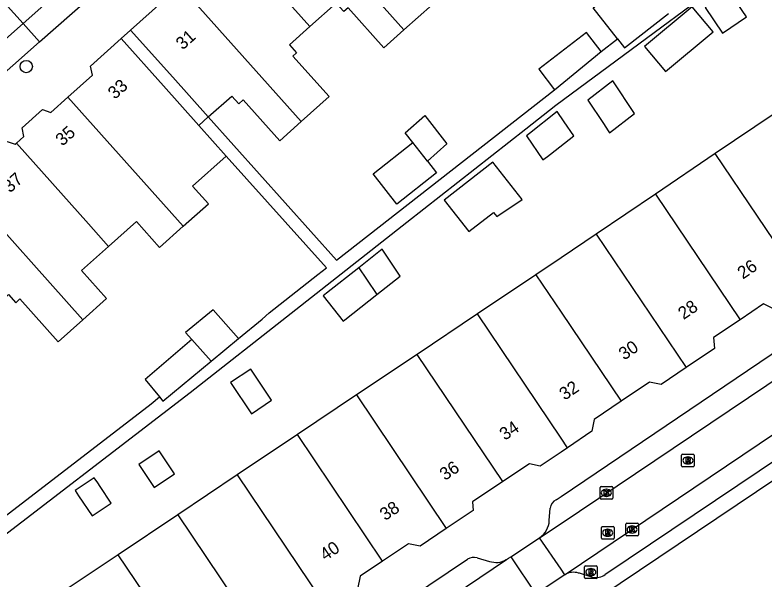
# Model space of a CAD drawing. Extents: x 159961 to 160856, y 382704 to 383353.
# Drawn here: x 160456.8 to 160516.1, y 382925.1 to 382969.7 of the extents above; entities that cross this region are included whole.
import ezdxf

# ---------------------------------------------------------------- set-up
doc = ezdxf.new("R2010")
doc.units = 0
for name, color, linetype in [('IMGEO_Boom', 7, 'Continuous'), ('IMGEO_Kolk', 7, 'Continuous'), ('IMGEO_Pand', 7, 'Continuous'), ('IMGEO_Pand_nummerreeks', 7, 'Continuous'), ('IMGEO_Pand_overbouw', 7, 'Continuous'), ('IMGEO_Parkeervlak_open', 7, 'Continuous'), ('IMGEO_Rijbaan_lokaal_open', 7, 'Continuous'), ('IMGEO_Rioolput', 7, 'Continuous'), ('IMGEO_Voetpad_open', 7, 'Continuous')]:
    doc.layers.add(name, color=color, linetype=linetype)

msp = doc.modelspace()

# ---------------------------------------------------------------- linework, layer by layer
at = {"layer": 'IMGEO_Boom'}
msp.add_circle((160457.703, 382965.613), 0.489, dxfattribs=at)
at = {"layer": 'IMGEO_Kolk'}
for p, q in [((160503.085, 382931.483), (160503.085, 382932.335)), ((160503.16, 382932.409), (160504.012, 382932.409)), ((160504.086, 382932.335), (160504.086, 382931.483)), ((160503.596, 382931.629), (160503.571, 382931.629)), ((160503.573, 382932.189), (160503.598, 382932.189)), ((160504.012, 382931.409), (160503.16, 382931.409)), ((160505.117, 382928.59), (160505.117, 382929.442)), ((160505.192, 382929.516), (160506.044, 382929.516)), ((160505.605, 382929.296), (160505.63, 382929.296)), ((160506.118, 382929.442), (160506.118, 382928.59)), ((160505.628, 382928.736), (160505.603, 382928.736)), ((160506.044, 382928.516), (160505.192, 382928.516))]:
    msp.add_line(p, q, dxfattribs=at)
for points in [[(160503.085, 382931.483), (160503.085, 382932.335)], [(160503.16, 382932.409), (160504.012, 382932.409)], [(160504.086, 382932.335), (160504.086, 382931.483)], [(160503.406, 382932.109), (160503.529, 382932.109), (160503.529, 382931.958), (160503.659, 382932.109), (160503.823, 382932.109), (160503.677, 382931.958), (160503.83, 382931.709), (160503.678, 382931.709), (160503.593, 382931.873), (160503.529, 382931.806), (160503.529, 382931.709), (160503.406, 382931.709), (160503.406, 382932.109)], [(160504.012, 382931.409), (160503.16, 382931.409)], [(160505.117, 382928.59), (160505.117, 382929.442)], [(160505.192, 382929.516), (160506.044, 382929.516)], [(160506.118, 382929.442), (160506.118, 382928.59)], [(160505.438, 382929.216), (160505.561, 382929.216), (160505.561, 382929.065), (160505.691, 382929.216), (160505.855, 382929.216), (160505.709, 382929.065), (160505.862, 382928.816), (160505.71, 382928.816), (160505.625, 382928.98), (160505.561, 382928.913), (160505.561, 382928.816), (160505.438, 382928.816), (160505.438, 382929.216)], [(160506.044, 382928.516), (160505.192, 382928.516)]]:
    msp.add_lwpolyline(points, dxfattribs=at)
for centre, start, end in [((160503.162, 382932.333), 91.55205, 178.44795), ((160503.162, 382932.333), 91.55205, 178.44795), ((160504.01, 382932.333), 1.55205, 88.44795), ((160504.01, 382932.333), 1.55205, 88.44795), ((160503.162, 382931.485), 181.55205, 268.44795), ((160503.162, 382931.485), 181.55205, 268.44795), ((160504.01, 382931.485), 271.55205, 358.44795), ((160504.01, 382931.485), 271.55205, 358.44795), ((160505.194, 382929.44), 91.55205, 178.44795), ((160505.194, 382929.44), 91.55205, 178.44795), ((160506.042, 382929.44), 1.55205, 88.44795), ((160506.042, 382929.44), 1.55205, 88.44795), ((160505.194, 382928.592), 181.55205, 268.44795), ((160505.194, 382928.592), 181.55205, 268.44795), ((160506.042, 382928.592), 271.55205, 358.44795), ((160506.042, 382928.592), 271.55205, 358.44795)]:
    msp.add_arc(centre, 0.0765, start, end, dxfattribs=at)
for centre, major_axis, ratio, start_param, end_param in [((160503.572, 382931.909), (-0.387, 0.002), 0.722429, 4.712389, 7.853982), ((160503.597, 382931.909), (-0.39, 0.002), 0.717154, 1.570796, 4.712389), ((160505.604, 382929.016), (-0.387, 0.002), 0.722429, 4.712389, 7.853982), ((160505.629, 382929.016), (-0.39, 0.002), 0.717154, 1.570796, 4.712389)]:
    msp.add_ellipse(centre, major_axis=major_axis, ratio=ratio, start_param=start_param, end_param=end_param, dxfattribs=at)
at = {"layer": 'IMGEO_Pand'}
for points in [[(160478.44, 382978.737), (160487.574, 382968.506)], [(160487.574, 382968.506), (160489.821, 382970.511), (160486.947, 382973.73), (160487.156, 382973.916), (160486.674, 382974.456), (160488.436, 382976.029)], [(160480.138, 382968.774), (160474.412, 382975.186)], [(160504.459, 382967.804), (160502.532, 382970.266), (160505.796, 382972.82)], [(160479.456, 382961.276), (160470.326, 382971.501)], [(160511.408, 382970.271), (160512.76, 382968.259), (160514.665, 382969.538), (160513.2, 382971.718), (160511.408, 382970.271)], [(160465.957, 382968.489), (160468.391, 382970.668)], [(160487.574, 382968.506), (160485.983, 382967.086), (160483.151, 382970.259), (160482.814, 382969.958), (160482.216, 382970.628), (160480.138, 382968.774)], [(160512.028, 382968.362), (160510.373, 382970.341), (160506.602, 382967.187), (160508.257, 382965.208), (160512.028, 382968.362)], [(160504.459, 382967.804), (160505.019, 382967.088), (160508.489, 382969.804)], [(160465.957, 382968.489), (160469.292, 382964.764), (160472.101, 382961.628)], [(160480.138, 382968.774), (160478.509, 382967.32), (160479.069, 382966.692), (160478.791, 382966.444), (160481.653, 382963.236), (160479.456, 382961.276)], [(160460.997, 382963.196), (160462.94, 382964.93), (160462.79, 382965.653), (160465.212, 382967.821)], [(160473.524, 382958.538), (160471.355, 382960.96), (160468.547, 382964.096), (160465.212, 382967.821)], [(160503.178, 382966.801), (160502.007, 382968.315), (160498.235, 382965.396), (160499.488, 382963.776)], [(160499.488, 382963.776), (160503.178, 382966.801)], [(160503.35, 382961.097), (160503.726, 382960.532), (160503.837, 382960.365), (160505.797, 382961.911), (160504.082, 382964.487), (160502.122, 382962.942), (160503.35, 382961.097)], [(160456.924, 382959.56), (160457.522, 382960.093), (160457.381, 382960.769), (160458.988, 382962.204), (160459.643, 382961.988), (160460.997, 382963.196)], [(160460.997, 382963.196), (160470.116, 382952.983)], [(160472.101, 382961.628), (160473.956, 382963.283), (160474.502, 382962.671), (160474.86, 382962.99), (160477.749, 382959.752), (160479.456, 382961.276)], [(160497.273, 382960.127), (160498.571, 382958.225), (160498.925, 382958.503), (160499.171, 382958.696), (160501.005, 382960.137), (160500.253, 382961.238), (160499.69, 382962.063), (160497.504, 382960.312), (160497.273, 382960.127)], [(160516.845, 382961.877), (160512.198, 382958.735)], [(160488.274, 382959.597), (160487.676, 382960.359), (160489.227, 382961.735), (160490.977, 382959.506), (160489.426, 382958.13)], [(160452.888, 382955.973), (160454.715, 382957.604), (160454.579, 382958.257), (160456.185, 382959.69), (160456.831, 382959.477), (160456.924, 382959.56)], [(160456.924, 382959.56), (160462.632, 382953.169), (160464.213, 382951.398)], [(160489.426, 382958.13), (160490.155, 382957.202), (160487.024, 382954.743), (160485.144, 382957.137), (160488.274, 382959.597)], [(160489.426, 382958.13), (160488.274, 382959.597)], [(160470.116, 382952.983), (160472.108, 382954.76), (160470.862, 382956.155), (160473.524, 382958.538)], [(160512.198, 382958.735), (160507.464, 382955.534)], [(160518.875, 382948.825), (160512.198, 382958.735)], [(160490.752, 382955.048), (160492.699, 382952.56), (160494.649, 382954.086), (160494.915, 382953.746), (160496.926, 382955.093), (160494.602, 382958.062), (160490.752, 382955.048)], [(160462.169, 382945.579), (160452.888, 382955.973)], [(160507.464, 382955.534), (160502.775, 382952.364)], [(160507.464, 382955.534), (160514.157, 382945.601)], [(160464.213, 382951.398), (160466.41, 382953.358), (160468.24, 382951.308), (160470.116, 382952.983)], [(160502.775, 382952.364), (160500, 382950.488), (160498.001, 382949.149)], [(160502.775, 382952.364), (160509.886, 382941.81)], [(160464.213, 382951.398), (160462.075, 382949.49), (160464.059, 382947.267), (160462.169, 382945.579)], [(160485.425, 382947.591), (160487.282, 382949.05), (160486.493, 382950.221), (160485.858, 382951.163), (160484.005, 382949.698)], [(160484.005, 382949.698), (160481.46, 382947.687), (160481.327, 382947.582), (160481.196, 382947.479), (160482.756, 382945.494), (160482.887, 382945.597), (160485.425, 382947.591)], [(160484.005, 382949.698), (160484.611, 382948.799), (160485.425, 382947.591)], [(160498.001, 382949.149), (160493.386, 382946.056)], [(160498.001, 382949.149), (160500, 382946.182), (160504.741, 382939.146)], [(160518.472, 382947.644), (160516.743, 382946.482), (160516.004, 382946.843), (160514.157, 382945.601)], [(160454.364, 382945.855), (160456.294, 382947.578), (160456.865, 382946.939), (160457.199, 382947.236), (160460.226, 382943.845), (160462.169, 382945.579)], [(160474.494, 382944.108), (160472.474, 382946.37), (160470.302, 382944.579), (160470.785, 382944.038)], [(160493.386, 382946.056), (160488.614, 382942.859)], [(160500.513, 382935.48), (160500, 382936.241), (160493.386, 382946.056)], [(160514.157, 382945.601), (160512.069, 382944.198), (160512.129, 382943.318), (160509.886, 382941.81)], [(160472.322, 382942.317), (160474.494, 382944.108)], [(160470.785, 382944.038), (160467.097, 382940.872), (160468.237, 382939.489)], [(160472.322, 382942.317), (160470.785, 382944.038)], [(160468.237, 382939.489), (160468.502, 382939.168), (160472.322, 382942.317)], [(160488.614, 382942.859), (160483.819, 382939.646)], [(160495.395, 382932.797), (160488.614, 382942.859)], [(160473.863, 382940.626), (160475.514, 382938.161), (160477.103, 382939.225), (160475.451, 382941.69), (160473.863, 382940.626)], [(160509.886, 382941.81), (160507.91, 382940.481), (160506.994, 382940.661), (160504.741, 382939.146)], [(160483.819, 382939.646), (160479.142, 382936.513)], [(160483.819, 382939.646), (160490.925, 382929.101)], [(160504.741, 382939.146), (160502.622, 382937.721), (160502.436, 382936.774), (160500.513, 382935.48)], [(160479.142, 382936.513), (160474.384, 382933.325)], [(160485.877, 382926.518), (160479.142, 382936.513)], [(160466.605, 382934.161), (160467.83, 382932.344), (160469.429, 382933.422), (160468.204, 382935.239), (160466.605, 382934.161)], [(160500.513, 382935.48), (160500, 382935.135), (160498.36, 382934.032), (160497.494, 382934.203), (160495.395, 382932.797)], [(160461.561, 382932.092), (160461.838, 382931.68), (160462.915, 382930.082), (160464.429, 382931.096), (160463.536, 382932.42), (160463.352, 382932.694), (160463.075, 382933.106), (160461.561, 382932.092)], [(160474.384, 382933.325), (160469.677, 382930.171)], [(160474.384, 382933.325), (160481.11, 382923.342)], [(160495.395, 382932.797), (160493, 382931.192), (160493.045, 382930.522), (160490.925, 382929.101)], [(160469.677, 382930.171), (160464.977, 382927.022)], [(160469.677, 382930.171), (160476.442, 382920.132)], [(160490.925, 382929.101), (160488.845, 382927.708), (160487.923, 382927.89), (160485.877, 382926.518)], [(160464.977, 382927.022), (160460.225, 382923.839)], [(160471.767, 382916.945), (160464.977, 382927.022)], [(160485.877, 382926.518), (160484.105, 382925.331), (160483.9, 382924.296), (160482.493, 382923.354), (160481.438, 382923.562), (160481.11, 382923.342)]]:
    msp.add_lwpolyline(points, dxfattribs=at)
at = {"layer": 'IMGEO_Pand_overbouw'}
msp.add_lwpolyline([(160465.957, 382968.489), (160465.212, 382967.821), (160468.547, 382964.096), (160471.355, 382960.96), (160472.101, 382961.628), (160469.292, 382964.764)], close=True, dxfattribs=at)
at = {"layer": 'IMGEO_Parkeervlak_open'}
msp.add_lwpolyline([(160457.445, 382969.027), (160458.756, 382967.571)], dxfattribs=at)
at = {"layer": 'IMGEO_Rijbaan_lokaal_open'}
for points in [[(160464.19, 382975.008), (160462.821, 382973.793), (160457.445, 382969.027)], [(160454.98, 382971.761), (160457.445, 382969.027)], [(160457.445, 382969.027), (160410.637, 382927.449)], [(160498.302, 382928.357), (160500, 382929.498), (160525.122, 382946.379)], [(160500.312, 382925.449), (160527.135, 382943.495)], [(160496.024, 382926.864), (160498.302, 382928.357)], [(160500.301, 382925.441), (160500, 382925.88), (160498.302, 382928.357)], [(160465.099, 382906.001), (160495.672, 382926.63)], [(160495.672, 382926.63), (160495.846, 382926.747), (160496.024, 382926.864)], [(160496.024, 382926.864), (160498.009, 382923.904)], [(160500.301, 382925.441), (160500, 382925.239), (160498.009, 382923.904)], [(160500.312, 382925.449), (160500.301, 382925.441)]]:
    msp.add_lwpolyline(points, dxfattribs=at)
at = {"layer": 'IMGEO_Rioolput'}
for p, q in [((160509.535, 382934.047), (160509.535, 382934.899)), ((160509.61, 382934.973), (160510.462, 382934.973)), ((160510.023, 382934.753), (160510.048, 382934.753)), ((160510.536, 382934.899), (160510.536, 382934.047)), ((160510.046, 382934.193), (160510.021, 382934.193)), ((160510.462, 382933.973), (160509.61, 382933.973)), ((160503.264, 382929.254), (160504.116, 382929.254)), ((160503.189, 382928.328), (160503.189, 382929.18)), ((160503.677, 382929.034), (160503.702, 382929.034)), ((160504.19, 382929.18), (160504.19, 382928.328)), ((160504.116, 382928.254), (160503.264, 382928.254)), ((160503.7, 382928.474), (160503.675, 382928.474)), ((160501.856, 382925.219), (160501.856, 382926.071)), ((160501.931, 382926.145), (160502.783, 382926.145)), ((160502.344, 382925.925), (160502.369, 382925.925)), ((160502.857, 382926.071), (160502.857, 382925.219)), ((160502.783, 382925.145), (160501.931, 382925.145)), ((160502.367, 382925.365), (160502.342, 382925.365))]:
    msp.add_line(p, q, dxfattribs=at)
for points in [[(160509.535, 382934.047), (160509.535, 382934.899)], [(160509.61, 382934.973), (160510.462, 382934.973)], [(160510.124, 382934.671), (160509.872, 382934.673), (160509.872, 382934.273)], [(160510.05, 382934.592), (160509.996, 382934.592), (160509.996, 382934.511)], [(160510.536, 382934.899), (160510.536, 382934.047)], [(160509.872, 382934.273), (160509.996, 382934.273), (160509.996, 382934.435), (160510.007, 382934.435)], [(160509.996, 382934.511), (160510.048, 382934.511)], [(160510.054, 382934.406), (160510.125, 382934.273), (160510.265, 382934.273), (160510.2, 382934.399)], [(160510.462, 382933.973), (160509.61, 382933.973)], [(160503.264, 382929.254), (160504.116, 382929.254)], [(160503.189, 382928.328), (160503.189, 382929.18)], [(160503.778, 382928.952), (160503.526, 382928.954), (160503.526, 382928.554)], [(160503.526, 382928.554), (160503.65, 382928.554), (160503.65, 382928.716), (160503.661, 382928.716)], [(160503.704, 382928.873), (160503.65, 382928.873), (160503.65, 382928.792)], [(160503.65, 382928.792), (160503.702, 382928.792)], [(160503.708, 382928.687), (160503.779, 382928.554), (160503.919, 382928.554), (160503.854, 382928.68)], [(160504.19, 382929.18), (160504.19, 382928.328)], [(160504.116, 382928.254), (160503.264, 382928.254)], [(160501.856, 382925.219), (160501.856, 382926.071)], [(160501.931, 382926.145), (160502.783, 382926.145)], [(160502.445, 382925.843), (160502.193, 382925.845), (160502.193, 382925.445)], [(160502.371, 382925.764), (160502.317, 382925.764), (160502.317, 382925.683)], [(160502.857, 382926.071), (160502.857, 382925.219)], [(160502.783, 382925.145), (160501.931, 382925.145)], [(160502.193, 382925.445), (160502.317, 382925.445), (160502.317, 382925.607), (160502.328, 382925.607)], [(160502.317, 382925.683), (160502.369, 382925.683)], [(160502.375, 382925.578), (160502.446, 382925.445), (160502.586, 382925.445), (160502.521, 382925.571)]]:
    msp.add_lwpolyline(points, dxfattribs=at)
for centre, radius, start, end in [((160509.612, 382934.897), 0.0765, 91.55205, 178.44795), ((160509.612, 382934.897), 0.0765, 91.55205, 178.44795), ((160510.056, 382934.496), 0.0964, 77.00612, 93.18647), ((160510.07, 382934.553), 0.0378, 276.66336, 79.67722), ((160510.123, 382934.561), 0.109, 350.36119, 89.41601), ((160510.46, 382934.897), 0.0765, 1.55205, 88.44795), ((160510.46, 382934.897), 0.0765, 1.55205, 88.44795), ((160509.612, 382934.049), 0.0765, 181.55205, 268.44795), ((160509.612, 382934.049), 0.0765, 181.55205, 268.44795), ((160510.006, 382934.382), 0.0533, 26.02933, 88.69889), ((160510.032, 382934.7), 0.19, 274.7715, 282.96867), ((160510.121, 382934.561), 0.112, 277.58423, 350.98172), ((160510.105, 382934.346), 0.108, 29.51342, 73.79051), ((160510.46, 382934.049), 0.0765, 271.55205, 358.44795), ((160510.46, 382934.049), 0.0765, 271.55205, 358.44795), ((160503.266, 382929.178), 0.0765, 91.55205, 178.44795), ((160503.266, 382929.178), 0.0765, 91.55205, 178.44795), ((160504.114, 382929.178), 0.0765, 1.55205, 88.44795), ((160504.114, 382929.178), 0.0765, 1.55205, 88.44795), ((160503.66, 382928.663), 0.0533, 26.02933, 88.69889), ((160503.686, 382928.981), 0.19, 274.7715, 282.96867), ((160503.71, 382928.777), 0.0964, 77.00612, 93.18647), ((160503.724, 382928.834), 0.0378, 276.66336, 79.67722), ((160503.777, 382928.842), 0.109, 350.36119, 89.41601), ((160503.775, 382928.842), 0.112, 277.58423, 350.98172), ((160503.759, 382928.627), 0.108, 29.51342, 73.79051), ((160503.266, 382928.33), 0.0765, 181.55205, 268.44795), ((160503.266, 382928.33), 0.0765, 181.55205, 268.44795), ((160504.114, 382928.33), 0.0765, 271.55205, 358.44795), ((160504.114, 382928.33), 0.0765, 271.55205, 358.44795), ((160501.933, 382926.069), 0.0765, 91.55205, 178.44795), ((160501.933, 382926.069), 0.0765, 91.55205, 178.44795), ((160502.377, 382925.668), 0.0964, 77.00612, 93.18647), ((160502.391, 382925.725), 0.0378, 276.66336, 79.67722), ((160502.444, 382925.733), 0.109, 350.36119, 89.41601), ((160502.442, 382925.733), 0.112, 277.58423, 350.98172), ((160502.781, 382926.069), 0.0765, 1.55205, 88.44795), ((160502.781, 382926.069), 0.0765, 1.55205, 88.44795), ((160501.933, 382925.221), 0.0765, 181.55205, 268.44795), ((160501.933, 382925.221), 0.0765, 181.55205, 268.44795), ((160502.327, 382925.554), 0.0533, 26.02933, 88.69889), ((160502.353, 382925.872), 0.19, 274.7715, 282.96867), ((160502.426, 382925.518), 0.108, 29.51342, 73.79051), ((160502.781, 382925.221), 0.0765, 271.55205, 358.44795), ((160502.781, 382925.221), 0.0765, 271.55205, 358.44795)]:
    msp.add_arc(centre, radius, start, end, dxfattribs=at)
for centre, major_axis, ratio, start_param, end_param in [((160510.022, 382934.473), (-0.387, 0.002), 0.722429, 4.712389, 7.853982), ((160510.047, 382934.473), (-0.39, 0.002), 0.717154, 1.570796, 4.712389), ((160503.676, 382928.754), (-0.387, 0.002), 0.722429, 4.712389, 7.853982), ((160503.701, 382928.754), (-0.39, 0.002), 0.717154, 1.570796, 4.712389), ((160502.343, 382925.645), (-0.387, 0.002), 0.722429, 4.712389, 7.853982), ((160502.368, 382925.645), (-0.39, 0.002), 0.717154, 1.570796, 4.712389)]:
    msp.add_ellipse(centre, major_axis=major_axis, ratio=ratio, start_param=start_param, end_param=end_param, dxfattribs=at)
at = {"layer": 'IMGEO_Voetpad_open'}
for points in [[(160453.01, 382926.291), (160470.674, 382939.854), (160478.648, 382946.118), (160487.795, 382953.303), (160497.204, 382960.694), (160499.576, 382962.557), (160518.076, 382976.241), (160519.905, 382977.656), (160521.538, 382978.92), (160526.654, 382982.83), (160531.11, 382986.297), (160540.914, 382994.096), (160545.264, 382998.014), (160549.381, 383001.501), (160553.674, 383003.388)], [(160458.756, 382967.571), (160464.135, 382972.301)], [(160465.212, 382967.821), (160465.957, 382968.489)], [(160503.178, 382966.801), (160504.459, 382967.804)], [(160458.756, 382967.571), (160413.975, 382927.871)], [(160472.101, 382961.628), (160482.237, 382950.312), (160499.488, 382963.776)], [(160474.494, 382944.108), (160476.35, 382945.638), (160476.921, 382946.132), (160480.771, 382949.167), (160481.445, 382949.693), (160473.524, 382958.538)], [(160496.721, 382919.422), (160500, 382921.626), (160543.226, 382950.68)], [(160499.6, 382931.357), (160500, 382931.627), (160522.16, 382946.598)], [(160526.028, 382940.576), (160503.633, 382925.535), (160503.501, 382925.457)], [(160444.013, 382920.854), (160467.569, 382938.938), (160468.237, 382939.489)], [(160499.071, 382929.725), (160499.135, 382930.706)], [(160466.455, 382909.096), (160492.593, 382926.669)], [(160493.355, 382926.774), (160494.331, 382926.495)], [(160502.506, 382925.231), (160502.263, 382925.287), (160501.608, 382925.504), (160501.458, 382925.552), (160501.388, 382925.568)]]:
    msp.add_lwpolyline(points, dxfattribs=at)
for centre, radius, start, end in [((160499.976, 382930.597), 0.848, 116.30365, 172.62099), ((160497.301, 382929.82), 1.773, 304.38295, 356.93336), ((160493.09, 382925.882), 0.93, 73.42408, 122.26728), ((160494.854, 382928.024), 1.616, 251.10256, 300.39477), ((160500.982, 382924.316), 1.316, 72.02376, 120.59817), ((160502.726, 382926.566), 1.353, 260.64241, 304.95119)]:
    msp.add_arc(centre, radius, start, end, dxfattribs=at)

# ---------------------------------------------------------------- texts
at = {"layer": 'IMGEO_Pand_nummerreeks'}
for s, rotation, p in [('31', 41.75561, (160470.078, 382966.882)), ('33', 41.72977, (160464.706, 382962.974)), ('35', 41.72852, (160460.56, 382959.277)), ('37', 41.72977, (160456.415, 382955.58)), ('26', 34.26187, (160514.381, 382948.762)), ('28', 34.26187, (160509.687, 382945.564)), ('30', 34.26187, (160504.991, 382942.364)), ('32', 33.83973, (160500.282, 382939.19)), ('34', 33.83973, (160495.552, 382936.018)), ('36', 33.83973, (160490.818, 382932.845)), ('38', 33.83973, (160486.086, 382929.673)), ('40', 33.83973, (160481.353, 382926.499))]:
    msp.add_text(s, height=1, rotation=rotation, dxfattribs=at).set_placement(p)

doc.saveas('drawing.dxf')
